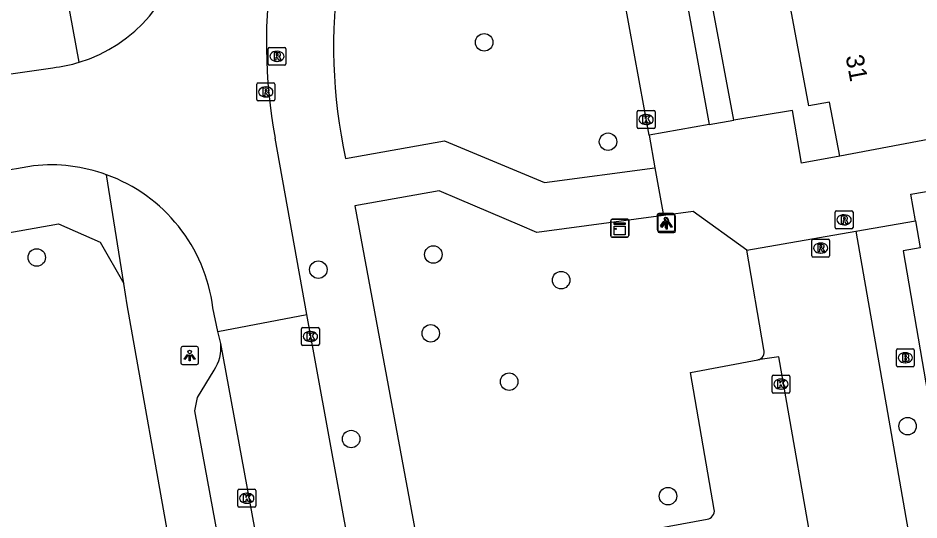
# Model space of a CAD drawing. Extents: x 157793 to 159380, y 380882 to 382313.
# Drawn here: x 158756.6 to 158807, y 381633.8 to 381661.8 of the extents above; entities that cross this region are included whole.
import ezdxf

# ---------------------------------------------------------------- set-up
doc = ezdxf.new("R2010")
doc.units = 0
for name, color, linetype in [('IMGEO_Boom', 7, 'Continuous'), ('IMGEO_Brandkraan', 7, 'Continuous'), ('IMGEO_Kast', 7, 'Continuous'), ('IMGEO_Kolk', 7, 'Continuous'), ('IMGEO_Lichtpunt', 7, 'Continuous'), ('IMGEO_Pand', 7, 'Continuous'), ('IMGEO_Pand_nummerreeks', 7, 'Continuous'), ('IMGEO_Parkeervlak_open', 7, 'Continuous'), ('IMGEO_Rijbaan_lokaal_open', 7, 'Continuous'), ('IMGEO_Rioolput', 7, 'Continuous'), ('IMGEO_Voetpad_open', 7, 'Continuous')]:
    doc.layers.add(name, color=color, linetype=linetype)

msp = doc.modelspace()

# ---------------------------------------------------------------- linework, layer by layer
at = {"layer": 'IMGEO_Boom'}
for centre in [(158782.639, 381660.482), (158789.568, 381654.928), (158757.615, 381648.46), (158779.793, 381648.624), (158773.366, 381647.779), (158786.944, 381647.193), (158779.651, 381644.219), (158784.034, 381641.518), (158806.32, 381639.032), (158775.198, 381638.311), (158792.92, 381635.123)]:
    msp.add_circle(centre, 0.489, dxfattribs=at)
at = {"layer": 'IMGEO_Brandkraan'}
for p, q in [((158805.691, 381642.431), (158805.691, 381643.283)), ((158805.766, 381643.357), (158806.618, 381643.357)), ((158806.692, 381643.283), (158806.692, 381642.431)), ((158806.179, 381643.137), (158806.204, 381643.137)), ((158806.618, 381642.357), (158805.766, 381642.357)), ((158806.202, 381642.577), (158806.177, 381642.577))]:
    msp.add_line(p, q, dxfattribs=at)
for points in [[(158805.691, 381642.431), (158805.691, 381643.283)], [(158805.766, 381643.357), (158806.618, 381643.357)], [(158806.692, 381643.283), (158806.692, 381642.431)], [(158806.039, 381643.057), (158806.039, 381642.657), (158806.252, 381642.657)], [(158806.27, 381643.057), (158806.039, 381643.057)], [(158806.218, 381642.976), (158806.164, 381642.976), (158806.164, 381642.9)], [(158806.164, 381642.9), (158806.217, 381642.9)], [(158806.226, 381642.824), (158806.164, 381642.824), (158806.164, 381642.743)], [(158806.164, 381642.743), (158806.226, 381642.743)], [(158806.618, 381642.357), (158805.766, 381642.357)]]:
    msp.add_lwpolyline(points, dxfattribs=at)
for centre, radius, start, end in [((158805.768, 381643.281), 0.0765, 91.552, 178.448), ((158805.768, 381643.281), 0.0765, 91.552, 178.448), ((158806.616, 381643.281), 0.0765, 1.552, 88.448), ((158806.616, 381643.281), 0.0765, 1.552, 88.448), ((158806.219, 381642.938), 0.0379, 267.8285, 90.9355), ((158806.227, 381642.783), 0.0404, 269.8759, 90.5077), ((158806.274, 381642.912), 0.145, 59.4692, 91.5367), ((158806.299, 381642.959), 0.0922, 285.5137, 58.1501), ((158806.304, 381642.767), 0.105, 301.3115, 78.989), ((158805.768, 381642.433), 0.0765, 181.552, 268.448), ((158805.768, 381642.433), 0.0765, 181.552, 268.448), ((158806.258, 381642.908), 0.251, 268.6676, 293.5347), ((158806.616, 381642.433), 0.0765, 271.552, 358.448), ((158806.616, 381642.433), 0.0765, 271.552, 358.448)]:
    msp.add_arc(centre, radius, start, end, dxfattribs=at)
for centre, major_axis, ratio, start_param, end_param in [((158806.178, 381642.857), (-0.387, 0.002), 0.722429, 4.712389, 7.853982), ((158806.203, 381642.857), (-0.39, 0.002), 0.717154, 1.570796, 4.712389)]:
    msp.add_ellipse(centre, major_axis=major_axis, ratio=ratio, start_param=start_param, end_param=end_param, dxfattribs=at)
at = {"layer": 'IMGEO_Kast'}
for p, q in [((158789.722, 381649.672), (158789.722, 381650.513)), ((158789.722, 381650.513), (158789.722, 381649.672)), ((158789.797, 381650.597), (158790.638, 381650.597)), ((158790.638, 381650.597), (158789.797, 381650.597)), ((158790.722, 381650.522), (158790.722, 381649.681)), ((158790.722, 381649.681), (158790.722, 381650.522)), ((158790.647, 381649.597), (158789.806, 381649.597)), ((158789.806, 381649.597), (158790.647, 381649.597))]:
    msp.add_line(p, q, dxfattribs=at)
for points in [[(158789.917, 381650.387), (158790.517, 381650.387), (158790.517, 381650.302), (158789.917, 381650.302), (158789.917, 381650.387)], [(158789.917, 381650.212), (158790.517, 381650.212), (158790.517, 381649.723), (158789.917, 381649.723), (158789.917, 381650.212)]]:
    msp.add_lwpolyline(points, dxfattribs=at)
msp.add_circle((158790.001, 381650.061), 0.0377, dxfattribs=at)
for centre, start, end in [((158789.8, 381650.519), 92.4484, 184.2845), ((158789.8, 381650.519), 92.4484, 184.2845), ((158790.644, 381650.519), 2.4484, 94.2845), ((158790.644, 381650.519), 2.4484, 94.2845), ((158789.8, 381649.675), 182.4484, 274.2845), ((158789.8, 381649.675), 182.4484, 274.2845), ((158790.644, 381649.675), 272.4484, 4.2845), ((158790.644, 381649.675), 272.4484, 4.2845)]:
    msp.add_arc(centre, 0.0779, start, end, dxfattribs=at)
at = {"layer": 'IMGEO_Kolk'}
for p, q in [((158791.198, 381655.745), (158791.198, 381656.597)), ((158791.273, 381656.671), (158792.125, 381656.671)), ((158791.686, 381656.451), (158791.711, 381656.451)), ((158792.199, 381656.597), (158792.199, 381655.745)), ((158791.709, 381655.891), (158791.684, 381655.891)), ((158792.125, 381655.671), (158791.273, 381655.671)), ((158772.42, 381643.618), (158772.42, 381644.47)), ((158772.495, 381644.544), (158773.347, 381644.544)), ((158772.908, 381644.324), (158772.933, 381644.324)), ((158773.421, 381644.47), (158773.421, 381643.618)), ((158772.931, 381643.764), (158772.906, 381643.764)), ((158773.347, 381643.544), (158772.495, 381643.544)), ((158798.74, 381640.956), (158798.74, 381641.808)), ((158798.815, 381641.882), (158799.667, 381641.882)), ((158799.741, 381641.808), (158799.741, 381640.956)), ((158799.228, 381641.662), (158799.253, 381641.662)), ((158799.667, 381640.882), (158798.815, 381640.882)), ((158799.251, 381641.102), (158799.226, 381641.102)), ((158768.863, 381634.579), (158768.863, 381635.431)), ((158768.938, 381635.505), (158769.79, 381635.505)), ((158769.351, 381635.285), (158769.376, 381635.285)), ((158769.864, 381635.431), (158769.864, 381634.579)), ((158769.374, 381634.725), (158769.349, 381634.725)), ((158769.79, 381634.505), (158768.938, 381634.505))]:
    msp.add_line(p, q, dxfattribs=at)
for points in [[(158791.198, 381655.745), (158791.198, 381656.597)], [(158791.273, 381656.671), (158792.125, 381656.671)], [(158791.519, 381656.371), (158791.642, 381656.371), (158791.642, 381656.22), (158791.772, 381656.371), (158791.936, 381656.371), (158791.79, 381656.22), (158791.943, 381655.971), (158791.791, 381655.971), (158791.706, 381656.135), (158791.642, 381656.068), (158791.642, 381655.971), (158791.519, 381655.971), (158791.519, 381656.371)], [(158792.199, 381656.597), (158792.199, 381655.745)], [(158792.125, 381655.671), (158791.273, 381655.671)], [(158772.42, 381643.618), (158772.42, 381644.47)], [(158772.495, 381644.544), (158773.347, 381644.544)], [(158772.741, 381644.244), (158772.864, 381644.244), (158772.864, 381644.093), (158772.994, 381644.244), (158773.158, 381644.244), (158773.012, 381644.093), (158773.165, 381643.844), (158773.013, 381643.844), (158772.928, 381644.008), (158772.864, 381643.941), (158772.864, 381643.844), (158772.741, 381643.844), (158772.741, 381644.244)], [(158773.421, 381644.47), (158773.421, 381643.618)], [(158773.347, 381643.544), (158772.495, 381643.544)], [(158798.74, 381640.956), (158798.74, 381641.808)], [(158798.815, 381641.882), (158799.667, 381641.882)], [(158799.741, 381641.808), (158799.741, 381640.956)], [(158799.061, 381641.582), (158799.184, 381641.582), (158799.184, 381641.431), (158799.314, 381641.582), (158799.478, 381641.582), (158799.332, 381641.431), (158799.485, 381641.182), (158799.333, 381641.182), (158799.248, 381641.346), (158799.184, 381641.279), (158799.184, 381641.182), (158799.061, 381641.182), (158799.061, 381641.582)], [(158799.667, 381640.882), (158798.815, 381640.882)], [(158768.863, 381634.579), (158768.863, 381635.431)], [(158768.938, 381635.505), (158769.79, 381635.505)], [(158769.184, 381635.205), (158769.307, 381635.205), (158769.307, 381635.054), (158769.437, 381635.205), (158769.601, 381635.205), (158769.455, 381635.054), (158769.608, 381634.805), (158769.456, 381634.805), (158769.371, 381634.969), (158769.307, 381634.902), (158769.307, 381634.805), (158769.184, 381634.805), (158769.184, 381635.205)], [(158769.864, 381635.431), (158769.864, 381634.579)], [(158769.79, 381634.505), (158768.938, 381634.505)]]:
    msp.add_lwpolyline(points, dxfattribs=at)
for centre, start, end in [((158791.275, 381656.595), 91.552, 178.448), ((158791.275, 381656.595), 91.552, 178.448), ((158792.123, 381656.595), 1.552, 88.448), ((158792.123, 381656.595), 1.552, 88.448), ((158791.275, 381655.747), 181.552, 268.448), ((158791.275, 381655.747), 181.552, 268.448), ((158792.123, 381655.747), 271.552, 358.448), ((158792.123, 381655.747), 271.552, 358.448), ((158772.497, 381644.468), 91.552, 178.448), ((158772.497, 381644.468), 91.552, 178.448), ((158773.345, 381644.468), 1.552, 88.448), ((158773.345, 381644.468), 1.552, 88.448), ((158772.497, 381643.62), 181.552, 268.448), ((158772.497, 381643.62), 181.552, 268.448), ((158773.345, 381643.62), 271.552, 358.448), ((158773.345, 381643.62), 271.552, 358.448), ((158798.817, 381641.806), 91.552, 178.448), ((158798.817, 381641.806), 91.552, 178.448), ((158799.665, 381641.806), 1.552, 88.448), ((158799.665, 381641.806), 1.552, 88.448), ((158798.817, 381640.958), 181.552, 268.448), ((158798.817, 381640.958), 181.552, 268.448), ((158799.665, 381640.958), 271.552, 358.448), ((158799.665, 381640.958), 271.552, 358.448), ((158768.94, 381635.429), 91.552, 178.448), ((158768.94, 381635.429), 91.552, 178.448), ((158769.788, 381635.429), 1.552, 88.448), ((158769.788, 381635.429), 1.552, 88.448), ((158768.94, 381634.581), 181.552, 268.448), ((158768.94, 381634.581), 181.552, 268.448), ((158769.788, 381634.581), 271.552, 358.448), ((158769.788, 381634.581), 271.552, 358.448)]:
    msp.add_arc(centre, 0.0765, start, end, dxfattribs=at)
for centre, major_axis, ratio, start_param, end_param in [((158791.685, 381656.171), (-0.387, 0.002), 0.722429, 4.712389, 7.853982), ((158791.71, 381656.171), (-0.39, 0.002), 0.717154, 1.570796, 4.712389), ((158772.907, 381644.044), (-0.387, 0.002), 0.722429, 4.712389, 7.853982), ((158772.932, 381644.044), (-0.39, 0.002), 0.717154, 1.570796, 4.712389), ((158799.227, 381641.382), (-0.387, 0.002), 0.722429, 4.712389, 7.853982), ((158799.252, 381641.382), (-0.39, 0.002), 0.717154, 1.570796, 4.712389), ((158769.35, 381635.005), (-0.387, 0.002), 0.722429, 4.712389, 7.853982), ((158769.375, 381635.005), (-0.39, 0.002), 0.717154, 1.570796, 4.712389)]:
    msp.add_ellipse(centre, major_axis=major_axis, ratio=ratio, start_param=start_param, end_param=end_param, dxfattribs=at)
at = {"layer": 'IMGEO_Lichtpunt'}
for p, q in [((158792.307, 381650.822), (158792.307, 381650.015)), ((158792.307, 381650.822), (158792.307, 381650.015)), ((158793.209, 381650.917), (158792.401, 381650.917)), ((158793.209, 381650.917), (158792.401, 381650.917)), ((158793.246, 381650.848), (158792.438, 381650.848)), ((158793.246, 381650.848), (158792.438, 381650.848)), ((158793.303, 381650.015), (158793.303, 381650.822)), ((158793.303, 381650.015), (158793.303, 381650.822)), ((158792.344, 381650.753), (158792.344, 381649.946)), ((158792.344, 381650.753), (158792.344, 381649.946)), ((158793.34, 381649.946), (158793.34, 381650.753)), ((158793.34, 381649.946), (158793.34, 381650.753)), ((158792.401, 381649.921), (158793.209, 381649.921)), ((158792.401, 381649.921), (158793.209, 381649.921)), ((158792.438, 381649.852), (158793.246, 381649.852)), ((158792.438, 381649.852), (158793.246, 381649.852)), ((158765.666, 381643.382), (158765.666, 381642.575)), ((158765.666, 381643.382), (158765.666, 381642.575)), ((158766.568, 381643.477), (158765.76, 381643.477)), ((158766.568, 381643.477), (158765.76, 381643.477)), ((158766.662, 381642.575), (158766.662, 381643.382)), ((158766.662, 381642.575), (158766.662, 381643.382)), ((158765.76, 381642.481), (158766.568, 381642.481)), ((158765.76, 381642.481), (158766.568, 381642.481))]:
    msp.add_line(p, q, dxfattribs=at)
for points in [[(158792.681, 381650.486), (158792.72, 381650.458), (158792.532, 381650.196), (158792.494, 381650.223), (158792.681, 381650.486)], [(158792.718, 381650.417), (158792.757, 381650.389), (158792.569, 381650.127), (158792.531, 381650.154), (158792.718, 381650.417)], [(158792.783, 381650.438), (158792.83, 381650.438), (158792.83, 381650.116), (158792.783, 381650.116), (158792.783, 381650.438)], [(158792.82, 381650.369), (158792.867, 381650.369), (158792.867, 381650.047), (158792.82, 381650.047), (158792.82, 381650.369)], [(158792.893, 381650.458), (158792.931, 381650.485), (158793.118, 381650.223), (158793.079, 381650.195), (158792.893, 381650.458)], [(158792.93, 381650.389), (158792.968, 381650.416), (158793.155, 381650.154), (158793.116, 381650.126), (158792.93, 381650.389)], [(158766.04, 381643.046), (158766.079, 381643.018), (158765.891, 381642.756), (158765.853, 381642.783), (158766.04, 381643.046)], [(158766.142, 381642.998), (158766.189, 381642.998), (158766.189, 381642.676), (158766.142, 381642.676), (158766.142, 381642.998)], [(158766.252, 381643.018), (158766.29, 381643.045), (158766.477, 381642.783), (158766.438, 381642.755), (158766.252, 381643.018)]]:
    msp.add_lwpolyline(points, dxfattribs=at)
for centre in [(158792.806, 381650.62), (158792.843, 381650.551), (158766.165, 381643.18)]:
    msp.add_circle(centre, 0.0994, dxfattribs=at)
for centre, start, end in [((158792.401, 381650.822), 90, 180), ((158792.401, 381650.822), 90, 180), ((158792.438, 381650.753), 90, 180), ((158792.438, 381650.753), 90, 180), ((158793.209, 381650.822), 0, 90), ((158793.209, 381650.822), 0, 90), ((158793.246, 381650.753), 0, 90), ((158793.246, 381650.753), 0, 90), ((158792.401, 381650.015), 180, 270), ((158792.401, 381650.015), 180, 270), ((158792.438, 381649.946), 180, 270), ((158792.438, 381649.946), 180, 270), ((158793.209, 381650.015), 270, 0), ((158793.209, 381650.015), 270, 360), ((158793.246, 381649.946), 270, 0), ((158793.246, 381649.946), 270, 360), ((158765.76, 381643.382), 90, 180), ((158765.76, 381643.382), 90, 180), ((158766.568, 381643.382), 0, 90), ((158766.568, 381643.382), 0, 90), ((158765.76, 381642.575), 180, 270), ((158765.76, 381642.575), 180, 270), ((158766.568, 381642.575), 270, 0), ((158766.568, 381642.575), 270, 360)]:
    msp.add_arc(centre, 0.0946, start, end, dxfattribs=at)
at = {"layer": 'IMGEO_Pand'}
for points in [[(158802.528, 381654.124), (158801.962, 381657.145), (158800.805, 381656.928), (158799.638, 381663.161)], [(158814.661, 381656.173), (158809.587, 381655.224), (158809.547, 381655.439), (158802.528, 381654.124)]]:
    msp.add_lwpolyline(points, dxfattribs=at)
at = {"layer": 'IMGEO_Parkeervlak_open'}
for points in [[(158795.511, 381634.382), (158794.187, 381642.024), (158797.943, 381642.739)], [(158788.857, 381629.237), (158788.234, 381632.576), (158795.102, 381633.828)]]:
    msp.add_lwpolyline(points, dxfattribs=at)
msp.add_arc((158795.018, 381634.318), 0.497, 279.7644, 7.3611, dxfattribs=at)
at = {"layer": 'IMGEO_Rijbaan_lokaal_open'}
for points in [[(158789.086, 381686.717), (158792.682, 381667.379), (158793.125, 381667.488), (158795.215, 381655.896)], [(158791.865, 381655.295), (158790.195, 381664.477)], [(158754.512, 381658.499), (158754.72, 381658.524), (158758.509, 381659.067)], [(158795.215, 381655.896), (158791.865, 381655.295)], [(158772.713, 381645.274), (158770.945, 381655.122)], [(158757.44, 381653.584), (158756.475, 381653.418), (158755.498, 381653.258)], [(158797.321, 381648.864), (158803.428, 381649.934)], [(158803.428, 381649.934), (158806.549, 381632.01)], [(158798.289, 381643.312), (158797.321, 381648.864)], [(158767.749, 381644.316), (158767.47, 381645.644)], [(158767.749, 381644.316), (158772.713, 381645.274)], [(158775.731, 381628.819), (158772.713, 381645.274)], [(158767.905, 381643.654), (158767.749, 381644.316)], [(158773.794, 381611.645), (158767.905, 381643.654)], [(158788.111, 381628.075), (158801.292, 381630.456), (158799.119, 381642.907), (158797.943, 381642.739)]]:
    msp.add_lwpolyline(points, dxfattribs=at)
for centre, radius, start, end in [((158757.578, 381667.329), 8.315, 286.864, 352.4728), ((158800.167, 381660.476), 29.708, 171.0666, 190.382), ((158757.563, 381667.406), 8.393, 276.4685, 286.8053), ((158758.398, 381644.505), 9.13, 70.0395, 96.0255), ((158758.398, 381644.488), 9.145, 7.2607, 70.072), ((158797.856, 381643.182), 0.452, 281.0889, 16.6606)]:
    msp.add_arc(centre, radius, start, end, dxfattribs=at)
at = {"layer": 'IMGEO_Rioolput'}
for p, q in [((158770.551, 381659.275), (158770.551, 381660.127)), ((158770.626, 381660.201), (158771.478, 381660.201)), ((158771.039, 381659.981), (158771.064, 381659.981)), ((158771.552, 381660.127), (158771.552, 381659.275)), ((158771.062, 381659.421), (158771.037, 381659.421)), ((158771.478, 381659.201), (158770.626, 381659.201)), ((158769.926, 381657.287), (158769.926, 381658.139)), ((158770.001, 381658.213), (158770.853, 381658.213)), ((158770.414, 381657.993), (158770.439, 381657.993)), ((158770.927, 381658.139), (158770.927, 381657.287)), ((158770.437, 381657.433), (158770.412, 381657.433)), ((158770.853, 381657.213), (158770.001, 381657.213)), ((158802.268, 381650.138), (158802.268, 381650.99)), ((158802.343, 381651.064), (158803.195, 381651.064)), ((158802.756, 381650.844), (158802.781, 381650.844)), ((158803.269, 381650.99), (158803.269, 381650.138)), ((158802.779, 381650.284), (158802.754, 381650.284)), ((158803.195, 381650.064), (158802.343, 381650.064)), ((158800.96, 381648.56), (158800.96, 381649.412)), ((158801.035, 381649.486), (158801.887, 381649.486)), ((158801.448, 381649.266), (158801.473, 381649.266)), ((158801.961, 381649.412), (158801.961, 381648.56)), ((158801.887, 381648.486), (158801.035, 381648.486)), ((158801.471, 381648.706), (158801.446, 381648.706))]:
    msp.add_line(p, q, dxfattribs=at)
for points in [[(158770.551, 381659.275), (158770.551, 381660.127)], [(158770.626, 381660.201), (158771.478, 381660.201)], [(158771.14, 381659.899), (158770.888, 381659.901), (158770.888, 381659.501)], [(158771.552, 381660.127), (158771.552, 381659.275)], [(158770.888, 381659.501), (158771.012, 381659.501), (158771.012, 381659.663), (158771.023, 381659.663)], [(158771.066, 381659.82), (158771.012, 381659.82), (158771.012, 381659.739)], [(158771.012, 381659.739), (158771.064, 381659.739)], [(158771.07, 381659.634), (158771.141, 381659.501), (158771.281, 381659.501), (158771.216, 381659.627)], [(158771.478, 381659.201), (158770.626, 381659.201)], [(158769.926, 381657.287), (158769.926, 381658.139)], [(158770.001, 381658.213), (158770.853, 381658.213)], [(158770.515, 381657.911), (158770.263, 381657.913), (158770.263, 381657.513)], [(158770.441, 381657.832), (158770.387, 381657.832), (158770.387, 381657.751)], [(158770.927, 381658.139), (158770.927, 381657.287)], [(158770.263, 381657.513), (158770.387, 381657.513), (158770.387, 381657.675), (158770.398, 381657.675)], [(158770.387, 381657.751), (158770.439, 381657.751)], [(158770.445, 381657.646), (158770.516, 381657.513), (158770.656, 381657.513), (158770.591, 381657.639)], [(158770.853, 381657.213), (158770.001, 381657.213)], [(158802.268, 381650.138), (158802.268, 381650.99)], [(158802.343, 381651.064), (158803.195, 381651.064)], [(158802.857, 381650.762), (158802.605, 381650.764), (158802.605, 381650.364)], [(158803.269, 381650.99), (158803.269, 381650.138)], [(158802.605, 381650.364), (158802.729, 381650.364), (158802.729, 381650.526), (158802.74, 381650.526)], [(158802.783, 381650.683), (158802.729, 381650.683), (158802.729, 381650.602)], [(158802.729, 381650.602), (158802.781, 381650.602)], [(158802.787, 381650.497), (158802.858, 381650.364), (158802.998, 381650.364), (158802.933, 381650.49)], [(158803.195, 381650.064), (158802.343, 381650.064)], [(158800.96, 381648.56), (158800.96, 381649.412)], [(158801.035, 381649.486), (158801.887, 381649.486)], [(158801.961, 381649.412), (158801.961, 381648.56)], [(158801.549, 381649.184), (158801.297, 381649.186), (158801.297, 381648.786)], [(158801.297, 381648.786), (158801.421, 381648.786), (158801.421, 381648.948), (158801.432, 381648.948)], [(158801.475, 381649.105), (158801.421, 381649.105), (158801.421, 381649.024)], [(158801.421, 381649.024), (158801.473, 381649.024)], [(158801.479, 381648.919), (158801.55, 381648.786), (158801.69, 381648.786), (158801.625, 381648.912)], [(158801.887, 381648.486), (158801.035, 381648.486)]]:
    msp.add_lwpolyline(points, dxfattribs=at)
for centre, radius, start, end in [((158770.628, 381660.125), 0.0765, 91.552, 178.448), ((158770.628, 381660.125), 0.0765, 91.552, 178.448), ((158771.139, 381659.789), 0.109, 350.3612, 89.416), ((158771.476, 381660.125), 0.0765, 1.552, 88.448), ((158771.476, 381660.125), 0.0765, 1.552, 88.448), ((158771.022, 381659.61), 0.0533, 26.0293, 88.6989), ((158771.048, 381659.928), 0.19, 274.7715, 282.9687), ((158771.072, 381659.724), 0.0964, 77.0061, 93.1865), ((158771.086, 381659.781), 0.0378, 276.6634, 79.6772), ((158771.137, 381659.789), 0.112, 277.5842, 350.9817), ((158771.121, 381659.574), 0.108, 29.5134, 73.7905), ((158770.628, 381659.277), 0.0765, 181.552, 268.448), ((158770.628, 381659.277), 0.0765, 181.552, 268.448), ((158771.476, 381659.277), 0.0765, 271.552, 358.448), ((158771.476, 381659.277), 0.0765, 271.552, 358.448), ((158770.003, 381658.137), 0.0765, 91.552, 178.448), ((158770.003, 381658.137), 0.0765, 91.552, 178.448), ((158770.447, 381657.736), 0.0964, 77.0061, 93.1865), ((158770.461, 381657.793), 0.0378, 276.6634, 79.6772), ((158770.514, 381657.801), 0.109, 350.3612, 89.416), ((158770.851, 381658.137), 0.0765, 1.552, 88.448), ((158770.851, 381658.137), 0.0765, 1.552, 88.448), ((158770.397, 381657.622), 0.0533, 26.0293, 88.6989), ((158770.423, 381657.94), 0.19, 274.7715, 282.9687), ((158770.512, 381657.801), 0.112, 277.5842, 350.9817), ((158770.496, 381657.586), 0.108, 29.5134, 73.7905), ((158770.003, 381657.289), 0.0765, 181.552, 268.448), ((158770.003, 381657.289), 0.0765, 181.552, 268.448), ((158770.851, 381657.289), 0.0765, 271.552, 358.448), ((158770.851, 381657.289), 0.0765, 271.552, 358.448), ((158802.345, 381650.988), 0.0765, 91.552, 178.448), ((158802.345, 381650.988), 0.0765, 91.552, 178.448), ((158802.856, 381650.652), 0.109, 350.3612, 89.416), ((158803.193, 381650.988), 0.0765, 1.552, 88.448), ((158803.193, 381650.988), 0.0765, 1.552, 88.448), ((158802.739, 381650.473), 0.0533, 26.0293, 88.6989), ((158802.765, 381650.791), 0.19, 274.7715, 282.9687), ((158802.789, 381650.587), 0.0964, 77.0061, 93.1865), ((158802.803, 381650.644), 0.0378, 276.6634, 79.6772), ((158802.854, 381650.652), 0.112, 277.5842, 350.9817), ((158802.838, 381650.437), 0.108, 29.5134, 73.7905), ((158802.345, 381650.14), 0.0765, 181.552, 268.448), ((158802.345, 381650.14), 0.0765, 181.552, 268.448), ((158803.193, 381650.14), 0.0765, 271.552, 358.448), ((158803.193, 381650.14), 0.0765, 271.552, 358.448), ((158801.037, 381649.41), 0.0765, 91.552, 178.448), ((158801.037, 381649.41), 0.0765, 91.552, 178.448), ((158801.885, 381649.41), 0.0765, 1.552, 88.448), ((158801.885, 381649.41), 0.0765, 1.552, 88.448), ((158801.431, 381648.895), 0.0533, 26.0293, 88.6989), ((158801.457, 381649.213), 0.19, 274.7715, 282.9687), ((158801.481, 381649.009), 0.0964, 77.0061, 93.1865), ((158801.495, 381649.066), 0.0378, 276.6634, 79.6772), ((158801.548, 381649.074), 0.109, 350.3612, 89.416), ((158801.546, 381649.074), 0.112, 277.5842, 350.9817), ((158801.53, 381648.859), 0.108, 29.5134, 73.7905), ((158801.037, 381648.562), 0.0765, 181.552, 268.448), ((158801.037, 381648.562), 0.0765, 181.552, 268.448), ((158801.885, 381648.562), 0.0765, 271.552, 358.448), ((158801.885, 381648.562), 0.0765, 271.552, 358.448)]:
    msp.add_arc(centre, radius, start, end, dxfattribs=at)
for centre, major_axis, ratio, start_param, end_param in [((158771.038, 381659.701), (-0.387, 0.002), 0.722429, 4.712389, 7.853982), ((158771.063, 381659.701), (-0.39, 0.002), 0.717154, 1.570796, 4.712389), ((158770.413, 381657.713), (-0.387, 0.002), 0.722429, 4.712389, 7.853982), ((158770.438, 381657.713), (-0.39, 0.002), 0.717154, 1.570796, 4.712389), ((158802.755, 381650.564), (-0.387, 0.002), 0.722429, 4.712389, 7.853982), ((158802.78, 381650.564), (-0.39, 0.002), 0.717154, 1.570796, 4.712389), ((158801.447, 381648.986), (-0.387, 0.002), 0.722429, 4.712389, 7.853982), ((158801.472, 381648.986), (-0.39, 0.002), 0.717154, 1.570796, 4.712389)]:
    msp.add_ellipse(centre, major_axis=major_axis, ratio=ratio, start_param=start_param, end_param=end_param, dxfattribs=at)
at = {"layer": 'IMGEO_Voetpad_open'}
for points in [[(158796.598, 381656.133), (158794.333, 381668.306), (158793.407, 381668.133), (158789.873, 381686.864), (158789.086, 381686.717)], [(158759.99, 381659.372), (158758.767, 381665.997)], [(158802.528, 381654.124), (158800.392, 381653.732), (158799.883, 381656.666), (158796.598, 381656.133)], [(158795.215, 381655.896), (158796.598, 381656.133)], [(158791.865, 381655.295), (158792.185, 381653.473)], [(158774.883, 381653.995), (158780.423, 381654.988), (158786.008, 381652.656), (158792.185, 381653.473)], [(158792.185, 381653.473), (158792.666, 381650.801)], [(158762.478, 381647), (158761.515, 381653.086)], [(158806.763, 381650.499), (158806.497, 381652), (158809.019, 381652.43)], [(158792.666, 381650.801), (158785.58, 381649.853), (158784.629, 381650.257), (158781.258, 381651.691), (158780.118, 381652.176), (158775.414, 381651.344), (158779.984, 381626.646)], [(158797.321, 381648.864), (158794.325, 381651.023), (158792.666, 381650.801)], [(158708.695, 381641.427), (158758.825, 381650.349), (158761.17, 381649.31), (158762.478, 381647)], [(158806.763, 381650.499), (158807.028, 381649), (158806.078, 381648.833), (158808.295, 381635.912), (158809.293, 381636.09), (158810.479, 381629.32), (158806.657, 381623.864), (158782.893, 381619.584), (158781.497, 381618.466)], [(158803.428, 381649.934), (158806.763, 381650.499)], [(158765.146, 381631.871), (158762.674, 381645.822), (158762.478, 381647)], [(158771.179, 381614.267), (158766.456, 381639.882), (158766.608, 381640.643), (158767.536, 381642.167)]]:
    msp.add_lwpolyline(points, dxfattribs=at)
for centre, radius, start, end in [((158804.143, 381660.29), 29.929, 171.7676, 192.1408), ((158765.616, 381643.433), 2.3, 326.6068, 5.5202)]:
    msp.add_arc(centre, radius, start, end, dxfattribs=at)

# ---------------------------------------------------------------- texts
at = {"layer": 'IMGEO_Pand_nummerreeks'}
msp.add_text('31', height=1, rotation=280.6059, dxfattribs=at).set_placement((158802.85, 381659.7))

doc.saveas('drawing.dxf')
